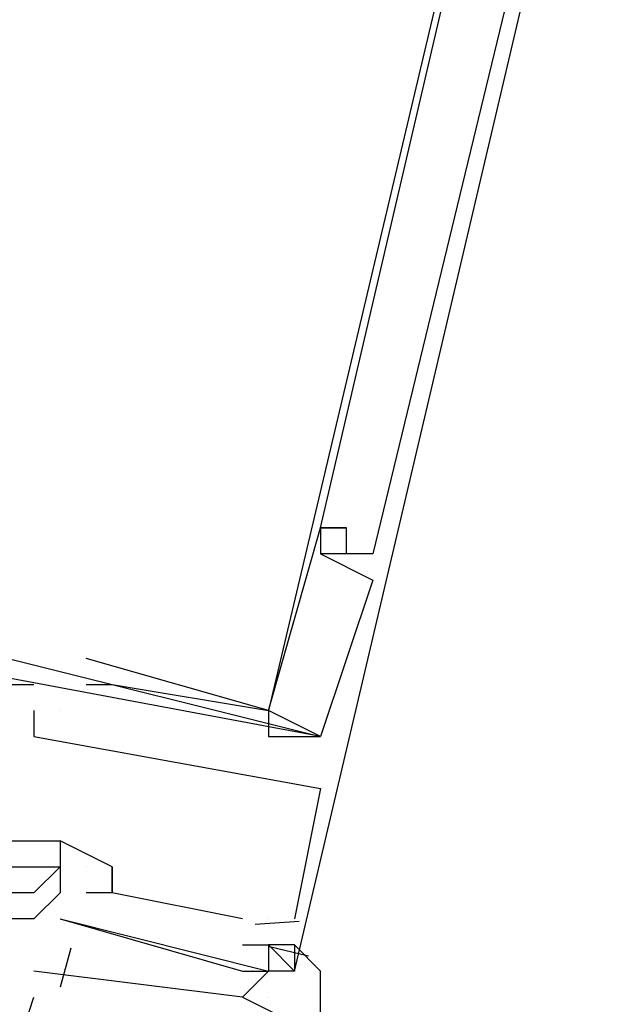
# Model space of a CAD drawing. Header units: feet. Extents: x -79 to 198, y -22 to 181.
# Tile 757 of 982: x 110.926 to 111.227, y 138.747 to 139.251. Entities that reach past the tile are written whole.
import ezdxf

# ---------------------------------------------------------------- set-up
doc = ezdxf.new("R2010")
doc.units = ezdxf.units.FT
doc.layers.add('A-LINEA', color=7, linetype='CONTINUOUS')

msp = doc.modelspace()

# ---------------------------------------------------------------- linework, layer by layer
at = {"layer": 'A-LINEA'}
for p, q in [((111.08, 138.9911), (111.08, 138.9911)), ((111.08, 138.9911), (111.08, 138.9911)), ((111.08, 138.9911), (111.08, 138.9911)), ((111.08, 138.9911), (111.08, 138.9911)), ((111.08, 138.9911), (111.08, 138.9911)), ((111.08, 138.9911), (111.08, 138.9911)), ((111.08, 138.9911), (111.08, 138.9911)), ((111.08, 138.9911), (111.08, 138.9911)), ((111.08, 138.9911), (111.08, 138.9911)), ((111.08, 138.9911), (111.08, 138.9911)), ((111.08, 138.9911), (111.08, 138.9911)), ((111.08, 138.9911), (111.08, 138.9911)), ((111.08, 138.9911), (111.08, 138.9911)), ((111.08, 138.9911), (111.08, 138.9911)), ((111.0933, 138.9911), (111.0933, 138.9911)), ((111.0933, 138.9911), (111.0933, 138.9911)), ((111.0933, 138.9911), (111.0933, 138.9911)), ((111.0933, 138.9911), (111.0933, 138.9911)), ((111.0933, 138.9911), (111.0933, 138.9911)), ((111.0933, 138.9911), (111.0933, 138.9911)), ((111.0933, 138.9911), (111.0933, 138.9911)), ((111.0933, 138.9911), (111.0933, 138.9911)), ((111.0933, 138.9911), (111.0933, 138.9911)), ((111.0933, 138.9911), (111.0933, 138.9911)), ((111.0933, 138.9911), (111.0933, 138.9911)), ((111.0933, 138.9911), (111.0933, 138.9911)), ((111.0933, 138.9911), (111.0933, 138.9911)), ((111.0933, 138.9911), (111.0933, 138.9911)), ((111.08, 138.9778), (111.08, 138.9778)), ((111.08, 138.9778), (111.08, 138.9778)), ((111.08, 138.9778), (111.08, 138.9778)), ((111.08, 138.9778), (111.08, 138.9778)), ((111.08, 138.9778), (111.08, 138.9778)), ((111.08, 138.9778), (111.08, 138.9778)), ((111.08, 138.9778), (111.08, 138.9778)), ((111.08, 138.9778), (111.08, 138.9778)), ((111.08, 138.9778), (111.08, 138.9778)), ((111.08, 138.9778), (111.08, 138.9778)), ((111.08, 138.9778), (111.08, 138.9778)), ((111.08, 138.9778), (111.08, 138.9778)), ((111.0933, 138.9778), (111.0933, 138.9778)), ((111.0933, 138.9778), (111.0933, 138.9778)), ((111.0933, 138.9778), (111.0933, 138.9778)), ((111.0933, 138.9778), (111.0933, 138.9778)), ((111.0933, 138.9778), (111.0933, 138.9778)), ((111.0933, 138.9778), (111.0933, 138.9778)), ((111.0933, 138.9778), (111.0933, 138.9778)), ((111.0933, 138.9778), (111.0933, 138.9778)), ((111.0933, 138.9778), (111.0933, 138.9778)), ((111.0933, 138.9778), (111.0933, 138.9778)), ((111.0933, 138.9778), (111.0933, 138.9778)), ((111.0933, 138.9778), (111.0933, 138.9778)), ((111.0933, 138.9778), (111.0933, 138.9778)), ((111.0933, 138.9778), (111.0933, 138.9778)), ((111.0933, 138.9778), (111.0933, 138.9778)), ((111.0933, 138.9778), (111.0933, 138.9778)), ((111.0933, 138.9778), (111.0933, 138.9778)), ((111.0933, 138.9778), (111.0933, 138.9778)), ((111.0933, 138.9778), (111.0933, 138.9778)), ((111.0933, 138.9778), (111.0933, 138.9778)), ((111.0933, 138.9778), (111.0933, 138.9778)), ((111.0933, 138.9778), (111.0933, 138.9778)), ((111.1067, 138.9778), (111.1067, 138.9778)), ((111.1067, 138.9778), (111.1067, 138.9778)), ((111.1067, 138.9778), (111.1067, 138.9778)), ((111.1067, 138.9778), (111.1067, 138.9778)), ((111.1067, 138.9778), (111.1067, 138.9778)), ((111.1067, 138.9778), (111.1067, 138.9778)), ((111.1067, 138.9644), (111.1067, 138.9644)), ((111.1067, 138.9644), (111.1067, 138.9644)), ((111.1067, 138.9644), (111.1067, 138.9644)), ((111.1067, 138.9644), (111.1067, 138.9644)), ((111.1067, 138.9644), (111.1067, 138.9644)), ((111.1067, 138.9644), (111.1067, 138.9644)), ((110.8133, 138.9511), (111.08, 138.8844)), ((110.8133, 138.9511), (111.08, 138.8844)), ((110.8133, 138.9511), (111.08, 138.8844)), ((110.8133, 138.9511), (111.08, 138.8844)), ((110.8133, 138.9511), (111.08, 138.8844)), ((110.8133, 138.9511), (111.08, 138.8844)), ((110.96, 138.9244), (110.96, 138.9244)), ((110.96, 138.9244), (110.96, 138.9244)), ((110.96, 138.9244), (110.96, 138.9244)), ((110.96, 138.9244), (110.96, 138.9244)), ((110.8933, 138.9111), (110.9333, 138.9111)), ((110.8933, 138.9111), (110.9333, 138.9111)), ((110.8933, 138.9111), (110.9333, 138.9111)), ((110.8933, 138.9111), (110.9333, 138.9111)), ((110.8933, 138.9111), (110.9333, 138.9111)), ((110.8933, 138.9111), (110.9333, 138.9111)), ((110.9333, 138.9111), (110.9333, 138.9111)), ((110.9333, 138.9111), (110.9333, 138.9111)), ((110.9333, 138.9111), (110.9333, 138.9111)), ((110.9333, 138.9111), (110.9333, 138.9111)), ((110.9333, 138.9111), (110.9333, 138.9111)), ((110.9333, 138.9111), (110.9333, 138.9111)), ((110.96, 138.9111), (110.96, 138.9111)), ((110.96, 138.9111), (110.96, 138.9111)), ((110.96, 138.9111), (110.96, 138.9111)), ((110.96, 138.9111), (110.96, 138.9111)), ((110.9733, 138.9111), (110.9733, 138.9111)), ((110.9733, 138.9111), (110.9733, 138.9111)), ((110.9733, 138.9111), (110.9733, 138.9111)), ((110.9733, 138.9111), (110.9733, 138.9111)), ((110.9333, 138.8978), (110.9333, 138.8978)), ((110.9333, 138.8978), (110.9333, 138.8978)), ((110.9333, 138.8978), (110.9333, 138.8978)), ((110.9333, 138.8978), (110.9333, 138.8978)), ((110.9333, 138.8978), (110.9333, 138.8978)), ((110.9333, 138.8978), (110.9333, 138.8978)), ((110.9467, 138.8978), (110.9467, 138.8978)), ((110.9467, 138.8978), (110.9467, 138.8978)), ((110.9467, 138.8978), (110.9467, 138.8978)), ((110.9467, 138.8978), (110.9467, 138.8978)), ((110.9467, 138.8978), (110.9467, 138.8978)), ((110.9467, 138.8978), (110.9467, 138.8978)), ((110.9467, 138.8978), (110.9467, 138.8978)), ((110.9467, 138.8978), (110.9467, 138.8978)), ((110.9467, 138.8978), (110.9467, 138.8978)), ((110.9467, 138.8978), (110.9467, 138.8978)), ((110.9467, 138.8978), (110.9467, 138.8978)), ((110.9467, 138.8978), (110.9467, 138.8978)), ((111.0533, 138.8978), (111.0533, 138.8978)), ((111.0533, 138.8978), (111.0533, 138.8978)), ((111.0533, 138.8978), (111.0533, 138.8978)), ((111.0533, 138.8978), (111.0533, 138.8978)), ((111.0533, 138.8978), (111.0533, 138.8978)), ((111.0533, 138.8978), (111.0533, 138.8978)), ((111.0533, 138.8978), (111.0533, 138.8978)), ((111.0533, 138.8978), (111.0533, 138.8978)), ((111.0533, 138.8978), (111.0533, 138.8978)), ((111.0533, 138.8978), (111.0533, 138.8978)), ((111.0533, 138.8978), (111.0533, 138.8978)), ((111.0533, 138.8978), (111.0533, 138.8978)), ((110.9333, 138.8844), (110.9333, 138.8844)), ((110.9333, 138.8844), (110.9333, 138.8844)), ((110.9333, 138.8844), (110.9333, 138.8844)), ((110.9333, 138.8844), (110.9333, 138.8844)), ((110.9333, 138.8844), (110.9333, 138.8844)), ((110.9333, 138.8844), (110.9333, 138.8844)), ((111.0533, 138.8844), (111.0533, 138.8844)), ((111.0533, 138.8844), (111.0533, 138.8844)), ((111.0533, 138.8844), (111.0533, 138.8844)), ((111.0533, 138.8844), (111.0533, 138.8844)), ((111.08, 138.8844), (111.08, 138.8844)), ((111.08, 138.8844), (111.08, 138.8844)), ((111.08, 138.8844), (111.08, 138.8844)), ((111.08, 138.8844), (111.08, 138.8844)), ((111.08, 138.8844), (111.08, 138.8844)), ((111.08, 138.8844), (111.08, 138.8844)), ((111.08, 138.8844), (111.08, 138.8844)), ((111.08, 138.8844), (111.08, 138.8844)), ((111.08, 138.8844), (111.08, 138.8844)), ((111.08, 138.8844), (111.08, 138.8844)), ((111.08, 138.8578), (111.08, 138.8578)), ((111.08, 138.8578), (111.08, 138.8578)), ((111.08, 138.8578), (111.08, 138.8578)), ((111.08, 138.8578), (111.08, 138.8578)), ((111.08, 138.8578), (111.08, 138.8578)), ((111.08, 138.8578), (111.08, 138.8578)), ((110.9467, 138.8311), (110.9467, 138.8311)), ((110.9467, 138.8311), (110.9467, 138.8311)), ((110.9467, 138.8311), (110.9467, 138.8311)), ((110.9467, 138.8311), (110.9467, 138.8311)), ((110.9467, 138.8311), (110.9467, 138.8311)), ((110.9467, 138.8311), (110.9467, 138.8311)), ((110.9467, 138.8311), (110.9467, 138.8311)), ((110.9467, 138.8311), (110.9467, 138.8311)), ((110.9467, 138.8178), (110.9467, 138.8178)), ((110.9467, 138.8178), (110.9467, 138.8178)), ((110.9467, 138.8178), (110.9467, 138.8178)), ((110.9467, 138.8178), (110.9467, 138.8178)), ((110.9467, 138.8178), (110.9467, 138.8178)), ((110.9467, 138.8178), (110.9467, 138.8178)), ((110.9467, 138.8178), (110.9467, 138.8178)), ((110.9467, 138.8178), (110.9467, 138.8178)), ((110.9467, 138.8178), (110.9467, 138.8178)), ((110.9467, 138.8178), (110.9467, 138.8178)), ((110.9467, 138.8178), (110.9467, 138.8178)), ((110.9467, 138.8178), (110.9467, 138.8178)), ((110.96, 138.8178), (110.96, 138.8178)), ((110.96, 138.8178), (110.96, 138.8178)), ((110.96, 138.8178), (110.96, 138.8178)), ((110.96, 138.8178), (110.96, 138.8178)), ((110.96, 138.8178), (110.96, 138.8178)), ((110.96, 138.8178), (110.96, 138.8178)), ((110.96, 138.8178), (110.96, 138.8178)), ((110.96, 138.8178), (110.96, 138.8178)), ((110.96, 138.8178), (110.96, 138.8178)), ((110.96, 138.8178), (110.96, 138.8178)), ((110.96, 138.8178), (110.96, 138.8178)), ((110.96, 138.8178), (110.96, 138.8178)), ((110.9733, 138.8178), (110.9733, 138.8178)), ((110.9733, 138.8178), (110.9733, 138.8178)), ((110.9733, 138.8178), (110.9733, 138.8178)), ((110.9733, 138.8178), (110.9733, 138.8178)), ((110.9733, 138.8178), (110.9733, 138.8178)), ((110.9733, 138.8178), (110.9733, 138.8178)), ((110.9733, 138.8178), (110.9733, 138.8178)), ((110.9733, 138.8178), (110.9733, 138.8178)), ((110.9733, 138.8178), (110.9733, 138.8178)), ((110.9733, 138.8178), (110.9733, 138.8178)), ((110.9733, 138.8178), (110.9733, 138.8178)), ((110.9733, 138.8178), (110.9733, 138.8178)), ((110.9333, 138.8044), (110.9333, 138.8044)), ((110.9467, 138.8044), (110.9333, 138.7911)), ((110.9467, 138.8044), (110.9333, 138.7911)), ((110.9467, 138.8044), (110.9333, 138.7911)), ((110.9333, 138.8044), (110.9333, 138.8044)), ((110.9467, 138.8044), (110.9333, 138.7911)), ((110.9467, 138.8044), (110.9333, 138.7911)), ((110.9467, 138.8044), (110.9333, 138.7911)), ((110.9467, 138.8044), (110.9467, 138.8044)), ((110.9467, 138.8044), (110.9467, 138.8044)), ((110.9467, 138.8044), (110.9467, 138.8044)), ((110.9467, 138.8044), (110.9467, 138.8044)), ((110.9467, 138.8044), (110.9467, 138.8044)), ((110.9467, 138.8044), (110.9467, 138.8044)), ((110.9467, 138.8044), (110.9467, 138.8044)), ((110.9467, 138.8044), (110.9467, 138.8044)), ((110.96, 138.8044), (110.96, 138.8044)), ((110.96, 138.8044), (110.96, 138.8044)), ((110.96, 138.8044), (110.96, 138.8044)), ((110.96, 138.8044), (110.96, 138.8044)), ((110.96, 138.8044), (110.96, 138.8044)), ((110.96, 138.8044), (110.96, 138.8044)), ((111.04, 138.7911), (110.9733, 138.8044)), ((110.9733, 138.8044), (110.9733, 138.8044)), ((110.9733, 138.8044), (110.9733, 138.8044)), ((110.9733, 138.8044), (110.9733, 138.8044)), ((111.04, 138.7911), (110.9733, 138.8044)), ((110.9733, 138.8044), (110.9733, 138.8044)), ((110.9733, 138.8044), (110.9733, 138.8044)), ((110.9733, 138.8044), (110.9733, 138.8044)), ((111.04, 138.7911), (110.9733, 138.8044)), ((110.9733, 138.8044), (110.9733, 138.8044)), ((110.9733, 138.8044), (110.9733, 138.8044)), ((110.9733, 138.8044), (110.9733, 138.8044)), ((111.04, 138.7911), (110.9733, 138.8044)), ((110.9733, 138.8044), (110.9733, 138.8044)), ((110.9733, 138.8044), (110.9733, 138.8044)), ((110.9733, 138.8044), (110.9733, 138.8044)), ((111.04, 138.7911), (110.9733, 138.8044)), ((110.9733, 138.8044), (110.9733, 138.8044)), ((110.9733, 138.8044), (110.9733, 138.8044)), ((110.9733, 138.8044), (110.9733, 138.8044)), ((111.04, 138.7911), (110.9733, 138.8044)), ((110.9733, 138.8044), (110.9733, 138.8044)), ((110.9733, 138.8044), (110.9733, 138.8044)), ((110.9733, 138.8044), (110.9733, 138.8044)), ((110.9867, 138.8044), (110.9867, 138.8044)), ((110.9867, 138.8044), (110.9867, 138.8044)), ((110.9867, 138.8044), (110.9867, 138.8044)), ((110.9867, 138.8044), (110.9867, 138.8044)), ((110.9867, 138.8044), (110.9867, 138.8044)), ((110.9867, 138.8044), (110.9867, 138.8044)), ((110.9333, 138.7911), (110.9333, 138.7911)), ((110.9333, 138.7911), (110.9333, 138.7911)), ((110.9333, 138.7911), (110.9333, 138.7911)), ((110.9333, 138.7911), (110.9333, 138.7911)), ((110.9333, 138.7911), (110.9333, 138.7911)), ((110.9333, 138.7911), (110.9333, 138.7911)), ((110.9333, 138.7911), (110.9333, 138.7911)), ((110.9333, 138.7911), (110.9333, 138.7911)), ((110.9467, 138.7911), (110.9467, 138.7911)), ((110.9467, 138.7911), (110.9467, 138.7911)), ((110.9467, 138.7911), (110.9467, 138.7911)), ((110.9467, 138.7911), (110.9467, 138.7911)), ((110.9467, 138.7911), (110.9467, 138.7911)), ((110.9467, 138.7911), (110.9467, 138.7911)), ((111.04, 138.7911), (111.04, 138.7911)), ((111.04, 138.7911), (111.04, 138.7911)), ((111.04, 138.7911), (111.04, 138.7911)), ((111.04, 138.7911), (111.04, 138.7911)), ((111.04, 138.7911), (111.04, 138.7911)), ((111.04, 138.7911), (111.04, 138.7911)), ((111.0691, 138.7898), (111.0465, 138.7882)), ((111.0691, 138.7898), (111.0465, 138.7882)), ((111.0691, 138.7898), (111.0465, 138.7882)), ((111.0691, 138.7898), (111.0465, 138.7882)), ((111.0691, 138.7898), (111.0465, 138.7882)), ((111.0691, 138.7898), (111.0465, 138.7882)), ((111.0533, 138.7911), (111.0533, 138.7911)), ((111.0533, 138.7911), (111.0533, 138.7911)), ((111.0533, 138.7911), (111.0533, 138.7911)), ((111.0533, 138.7911), (111.0533, 138.7911)), ((111.0533, 138.7911), (111.0533, 138.7911)), ((111.0533, 138.7911), (111.0533, 138.7911)), ((111.0667, 138.7911), (111.0667, 138.7911)), ((111.0667, 138.7911), (111.0667, 138.7911)), ((111.0667, 138.7911), (111.0667, 138.7911)), ((111.0667, 138.7911), (111.0667, 138.7911)), ((111.0667, 138.7911), (111.0667, 138.7911)), ((111.0667, 138.7911), (111.0667, 138.7911)), ((110.9522, 138.7762), (110.9467, 138.7563)), ((110.9522, 138.7762), (110.9467, 138.7563)), ((110.9522, 138.7762), (110.9467, 138.7563)), ((110.9522, 138.7762), (110.9467, 138.7563)), ((110.9522, 138.7762), (110.9467, 138.7563)), ((110.9522, 138.7762), (110.9467, 138.7563)), ((111.04, 138.7778), (111.0533, 138.7778)), ((111.04, 138.7778), (111.04, 138.7778)), ((111.04, 138.7778), (111.0533, 138.7778)), ((111.04, 138.7778), (111.04, 138.7778)), ((111.04, 138.7778), (111.0533, 138.7778)), ((111.04, 138.7778), (111.04, 138.7778)), ((111.04, 138.7778), (111.0533, 138.7778)), ((111.04, 138.7778), (111.04, 138.7778)), ((111.04, 138.7778), (111.0533, 138.7778)), ((111.04, 138.7778), (111.04, 138.7778)), ((111.04, 138.7778), (111.0533, 138.7778)), ((111.04, 138.7778), (111.04, 138.7778)), ((111.0533, 138.7778), (111.0533, 138.7778)), ((111.0533, 138.7778), (111.0533, 138.7778)), ((111.0533, 138.7778), (111.0533, 138.7778)), ((111.0533, 138.7778), (111.0533, 138.7778)), ((111.0533, 138.7778), (111.0533, 138.7778)), ((111.0533, 138.7778), (111.0533, 138.7778)), ((111.0739, 138.7721), (111.0539, 138.7768)), ((111.0739, 138.7721), (111.0539, 138.7768)), ((111.0739, 138.7721), (111.0539, 138.7768)), ((111.0739, 138.7721), (111.0539, 138.7768)), ((111.0739, 138.7721), (111.0539, 138.7768)), ((111.0739, 138.7721), (111.0539, 138.7768)), ((111.08, 138.7644), (111.0667, 138.7778)), ((111.0667, 138.7778), (111.0667, 138.7778)), ((111.0667, 138.7778), (111.0667, 138.7778)), ((111.0667, 138.7778), (111.0667, 138.7778)), ((111.08, 138.7644), (111.0667, 138.7778)), ((111.0667, 138.7778), (111.0667, 138.7778)), ((111.0667, 138.7778), (111.0667, 138.7778)), ((111.0667, 138.7778), (111.0667, 138.7778)), ((111.04, 138.7644), (111.04, 138.7644)), ((111.04, 138.7644), (111.04, 138.7644)), ((111.04, 138.7644), (111.04, 138.7644)), ((111.04, 138.7644), (111.04, 138.7644)), ((111.04, 138.7644), (111.04, 138.7644)), ((111.04, 138.7644), (111.04, 138.7644)), ((111.04, 138.7644), (111.04, 138.7644)), ((111.04, 138.7644), (111.04, 138.7644)), ((111.04, 138.7644), (111.04, 138.7644)), ((111.04, 138.7644), (111.04, 138.7644)), ((111.04, 138.7644), (111.04, 138.7644)), ((111.04, 138.7644), (111.04, 138.7644)), ((111.0533, 138.7644), (111.0533, 138.7644)), ((111.0533, 138.7644), (111.0533, 138.7644)), ((111.0533, 138.7644), (111.0533, 138.7644)), ((111.0533, 138.7644), (111.0533, 138.7644)), ((111.0533, 138.7644), (111.0533, 138.7644)), ((111.0533, 138.7644), (111.0533, 138.7644)), ((111.0533, 138.7644), (111.0533, 138.7644)), ((111.0533, 138.7644), (111.0533, 138.7644)), ((111.0533, 138.7644), (111.0533, 138.7644)), ((111.0533, 138.7644), (111.0533, 138.7644)), ((111.0533, 138.7644), (111.0533, 138.7644)), ((111.0533, 138.7644), (111.0533, 138.7644)), ((111.0667, 138.7644), (111.0667, 138.7644)), ((111.0667, 138.7644), (111.0667, 138.7644)), ((111.0667, 138.7644), (111.0667, 138.7644)), ((111.0667, 138.7644), (111.0667, 138.7644)), ((111.0667, 138.7644), (111.0667, 138.7644)), ((111.0667, 138.7644), (111.0667, 138.7644)), ((111.0667, 138.7644), (111.0667, 138.7644)), ((111.0667, 138.7644), (111.0667, 138.7644)), ((111.0667, 138.7644), (111.0667, 138.7644)), ((111.0667, 138.7644), (111.0667, 138.7644)), ((111.0667, 138.7644), (111.0667, 138.7644)), ((111.0667, 138.7644), (111.0667, 138.7644)), ((111.0667, 138.7644), (111.0667, 138.7644)), ((111.0667, 138.7644), (111.0667, 138.7644)), ((111.0667, 138.7644), (111.0667, 138.7644)), ((111.0667, 138.7644), (111.0667, 138.7644)), ((111.08, 138.7378), (111.08, 138.7644)), ((111.08, 138.7378), (111.08, 138.7644)), ((110.92, 138.7111), (110.9333, 138.7511)), ((110.92, 138.7111), (110.9333, 138.7511)), ((111.04, 138.7511), (111.0667, 138.7378)), ((111.04, 138.7511), (111.0667, 138.7378)), ((111.0533, 138.7511), (111.0533, 138.7511)), ((111.0533, 138.7511), (111.0533, 138.7511))]:
    msp.add_line(p, q, dxfattribs=at)
for points in [[(111.0667, 138.7644), (111.2267, 139.4444), (111.0667, 139.4711), (111.0667, 139.4578), (110.9867, 139.4711), (110.9867, 139.4578), (110.9867, 139.4444), (110.9867, 139.4578)], [(111.0667, 138.7644), (111.2267, 139.4444), (111.0667, 139.4711), (111.0667, 139.4578), (110.9867, 139.4711), (110.9867, 139.4578), (110.9867, 139.4444), (110.9867, 139.4578)], [(111.0667, 138.7644), (111.2267, 139.4444), (111.0667, 139.4711), (111.0667, 139.4578), (110.9867, 139.4711), (110.9867, 139.4578), (110.9867, 139.4444), (110.9867, 139.4578)], [(111.0667, 138.7644), (111.2267, 139.4444), (111.0667, 139.4711), (111.0667, 139.4578), (110.9867, 139.4711), (110.9867, 139.4578), (110.9867, 139.4444), (110.9867, 139.4578)], [(111.0667, 138.7644), (111.2267, 139.4444), (111.0667, 139.4711), (111.0667, 139.4578), (110.9867, 139.4711), (110.9867, 139.4578), (110.9867, 139.4444), (110.9867, 139.4578)], [(111.0667, 138.7644), (111.2267, 139.4444), (111.0667, 139.4711), (111.0667, 139.4578), (110.9867, 139.4711), (110.9867, 139.4578), (110.9867, 139.4444), (110.9867, 139.4578)], [(111.2, 139.4311), (111.2133, 139.4178), (111.1067, 138.9778), (111.0933, 138.9778), (111.08, 138.9778)], [(111.2, 139.4311), (111.2133, 139.4178), (111.1067, 138.9778), (111.0933, 138.9778), (111.08, 138.9778)], [(111.2, 139.4311), (111.2133, 139.4178), (111.1067, 138.9778), (111.0933, 138.9778), (111.08, 138.9778)], [(111.2, 139.4311), (111.2133, 139.4178), (111.1067, 138.9778), (111.0933, 138.9778), (111.08, 138.9778)], [(111.2, 139.4311), (111.2133, 139.4178), (111.1067, 138.9778), (111.0933, 138.9778), (111.08, 138.9778)], [(111.2, 139.4311), (111.2133, 139.4178), (111.1067, 138.9778), (111.0933, 138.9778), (111.08, 138.9778)], [(111.0933, 138.9778), (111.0933, 138.9911), (111.08, 138.9911), (111.1733, 139.3911), (111.1867, 139.3911), (111.2, 139.4178)], [(111.0933, 138.9778), (111.0933, 138.9911), (111.08, 138.9911), (111.1733, 139.3911), (111.1867, 139.3911), (111.2, 139.4178)], [(111.0933, 138.9778), (111.0933, 138.9911), (111.08, 138.9911), (111.1733, 139.3911), (111.1867, 139.3911), (111.2, 139.4178)], [(111.0933, 138.9778), (111.0933, 138.9911), (111.08, 138.9911), (111.1733, 139.3911), (111.1867, 139.3911), (111.2, 139.4178)], [(111.1733, 139.4044), (111.0533, 138.8978), (110.96, 138.9244), (110.96, 138.9244)], [(111.1733, 139.4044), (111.0533, 138.8978), (110.96, 138.9244), (110.96, 138.9244)], [(111.1733, 139.4044), (111.0533, 138.8978), (110.96, 138.9244), (110.96, 138.9244)], [(111.1733, 139.4044), (111.0533, 138.8978), (110.96, 138.9244), (110.96, 138.9244)], [(111.0933, 138.9911), (111.08, 138.9911), (111.08, 138.9778), (111.1067, 138.9644), (111.08, 138.8844), (110.8667, 138.9244)], [(111.0933, 138.9911), (111.08, 138.9911), (111.08, 138.9778), (111.1067, 138.9644), (111.08, 138.8844), (110.8667, 138.9244)], [(111.0933, 138.9911), (111.08, 138.9911), (111.08, 138.9778), (111.1067, 138.9644), (111.08, 138.8844), (110.8667, 138.9244)], [(111.0933, 138.9911), (111.08, 138.9911), (111.08, 138.9778), (111.1067, 138.9644), (111.08, 138.8844), (110.8667, 138.9244)], [(111.0933, 138.9911), (111.08, 138.9911), (111.08, 138.9778), (111.1067, 138.9644), (111.08, 138.8844), (110.8667, 138.9244)], [(111.0933, 138.9911), (111.08, 138.9911), (111.08, 138.9778), (111.1067, 138.9644), (111.08, 138.8844), (110.8667, 138.9244)], [(111.08, 138.8844), (111.0533, 138.8978), (111.08, 138.9911), (111.0933, 138.9911)], [(111.08, 138.8844), (111.0533, 138.8978), (111.08, 138.9911), (111.0933, 138.9911)], [(111.08, 138.8844), (111.0533, 138.8978), (111.08, 138.9911), (111.0933, 138.9911)], [(111.08, 138.8844), (111.0533, 138.8978), (111.08, 138.9911), (111.0933, 138.9911)], [(111.0933, 138.9778), (111.0933, 138.9911), (111.0933, 138.9911), (111.08, 138.9911)], [(111.0933, 138.9778), (111.0933, 138.9911), (111.0933, 138.9911), (111.08, 138.9911)], [(111.0933, 138.9778), (111.0933, 138.9911), (111.0933, 138.9911), (111.08, 138.9911)], [(111.0933, 138.9778), (111.0933, 138.9911), (111.0933, 138.9911), (111.08, 138.9911)], [(111.0933, 138.9778), (111.0933, 138.9911), (111.0933, 138.9911), (111.08, 138.9911)], [(111.0933, 138.9778), (111.0933, 138.9911), (111.0933, 138.9911), (111.08, 138.9911)], [(110.96, 138.9111), (110.9733, 138.9111), (111.0533, 138.8978), (111.0533, 138.8844), (111.08, 138.8844)], [(110.96, 138.9111), (110.9733, 138.9111), (111.0533, 138.8978), (111.0533, 138.8844), (111.08, 138.8844)], [(110.96, 138.9111), (110.9733, 138.9111), (111.0533, 138.8978), (111.0533, 138.8844), (111.08, 138.8844)], [(110.96, 138.9111), (110.9733, 138.9111), (111.0533, 138.8978), (111.0533, 138.8844), (111.08, 138.8844)], [(110.9333, 138.8978), (110.9333, 138.8844), (111.08, 138.8578), (111.0667, 138.7911)], [(110.9333, 138.8978), (110.9333, 138.8844), (111.08, 138.8578), (111.0667, 138.7911)], [(110.9333, 138.8978), (110.9333, 138.8844), (111.08, 138.8578), (111.0667, 138.7911)], [(110.9333, 138.8978), (110.9333, 138.8844), (111.08, 138.8578), (111.0667, 138.7911)], [(110.9333, 138.8978), (110.9333, 138.8844), (111.08, 138.8578), (111.0667, 138.7911)], [(110.9333, 138.8978), (110.9333, 138.8844), (111.08, 138.8578), (111.0667, 138.7911)], [(110.92, 138.7911), (110.92, 138.7778), (110.9067, 138.7778), (110.9067, 138.7911), (110.92, 138.8178), (110.92, 138.8311), (110.9467, 138.8311), (110.9467, 138.8178), (110.9467, 138.8178), (110.9467, 138.8178), (110.9467, 138.8178), (110.9467, 138.8044), (110.9467, 138.8044), (110.9333, 138.7911), (110.92, 138.7911), (110.92, 138.7911), (110.92, 138.7778)], [(110.92, 138.7911), (110.92, 138.7778), (110.9067, 138.7778), (110.9067, 138.7911), (110.92, 138.8178), (110.92, 138.8311), (110.9467, 138.8311), (110.9467, 138.8178), (110.9467, 138.8178), (110.9467, 138.8178), (110.9467, 138.8178), (110.9467, 138.8044), (110.9467, 138.8044), (110.9333, 138.7911), (110.92, 138.7911), (110.92, 138.7911), (110.92, 138.7778)], [(110.9733, 138.8044), (110.9733, 138.8178), (110.9467, 138.8311), (110.9467, 138.8178)], [(110.9733, 138.8044), (110.9733, 138.8178), (110.9467, 138.8311), (110.9467, 138.8178)], [(110.9733, 138.8044), (110.9733, 138.8178), (110.9467, 138.8311), (110.9467, 138.8178)], [(110.9733, 138.8044), (110.9733, 138.8178), (110.9467, 138.8311), (110.9467, 138.8178)], [(110.9733, 138.8044), (110.9733, 138.8178), (110.9467, 138.8311), (110.9467, 138.8178)], [(110.9733, 138.8044), (110.9733, 138.8178), (110.9467, 138.8311), (110.9467, 138.8178)], [(110.9467, 138.8178), (110.9333, 138.8044), (110.92, 138.8044), (110.92, 138.8178), (110.9467, 138.8178)], [(110.9467, 138.8178), (110.9333, 138.8044), (110.92, 138.8044), (110.92, 138.8178), (110.9467, 138.8178)], [(110.9733, 138.8178), (110.9733, 138.8044), (110.96, 138.8044)], [(110.9733, 138.8178), (110.9733, 138.8044), (110.96, 138.8044)], [(110.9733, 138.8178), (110.9733, 138.8044), (110.96, 138.8044)], [(110.9733, 138.8178), (110.9733, 138.8044), (110.96, 138.8044)], [(110.9733, 138.8178), (110.9733, 138.8044), (110.96, 138.8044)], [(110.9733, 138.8178), (110.9733, 138.8044), (110.96, 138.8044)], [(110.9467, 138.7911), (111.0533, 138.7644), (111.04, 138.7511), (110.9333, 138.7644)], [(110.9467, 138.7911), (111.0533, 138.7644), (111.04, 138.7511), (110.9333, 138.7644)], [(110.9467, 138.7911), (111.0533, 138.7644), (111.04, 138.7511), (110.9333, 138.7644)], [(110.9467, 138.7911), (111.0533, 138.7644), (111.04, 138.7511), (110.9333, 138.7644)], [(110.9467, 138.7911), (111.0533, 138.7644), (111.04, 138.7511), (110.9333, 138.7644)], [(110.9467, 138.7911), (111.0533, 138.7644), (111.04, 138.7511), (110.9333, 138.7644)], [(110.9467, 138.7911), (111.04, 138.7644), (111.0533, 138.7644)], [(110.9467, 138.7911), (111.04, 138.7644), (111.0533, 138.7644)], [(110.9467, 138.7911), (111.04, 138.7644), (111.0533, 138.7644)], [(110.9467, 138.7911), (111.04, 138.7644), (111.0533, 138.7644)], [(110.9467, 138.7911), (111.04, 138.7644), (111.0533, 138.7644)], [(110.9467, 138.7911), (111.04, 138.7644), (111.0533, 138.7644)], [(111.0667, 138.7778), (111.0533, 138.7778), (111.0533, 138.7644), (111.04, 138.7511)], [(111.0667, 138.7778), (111.0533, 138.7778), (111.0533, 138.7644), (111.04, 138.7511)], [(111.0533, 138.7778), (111.0667, 138.7644), (111.0533, 138.7644)], [(111.0667, 138.7778), (111.0667, 138.7644), (111.0533, 138.7644)], [(111.0667, 138.7778), (111.0667, 138.7644), (111.0533, 138.7644)], [(111.0667, 138.7778), (111.0667, 138.7644), (111.0533, 138.7644)], [(111.0533, 138.7778), (111.0667, 138.7644), (111.0533, 138.7644)], [(111.0667, 138.7778), (111.0667, 138.7644), (111.0533, 138.7644)], [(111.0667, 138.7778), (111.0667, 138.7644), (111.0533, 138.7644)], [(111.0667, 138.7778), (111.0667, 138.7644), (111.0533, 138.7644)]]:
    msp.add_lwpolyline(points, dxfattribs=at)

doc.saveas('drawing.dxf')
